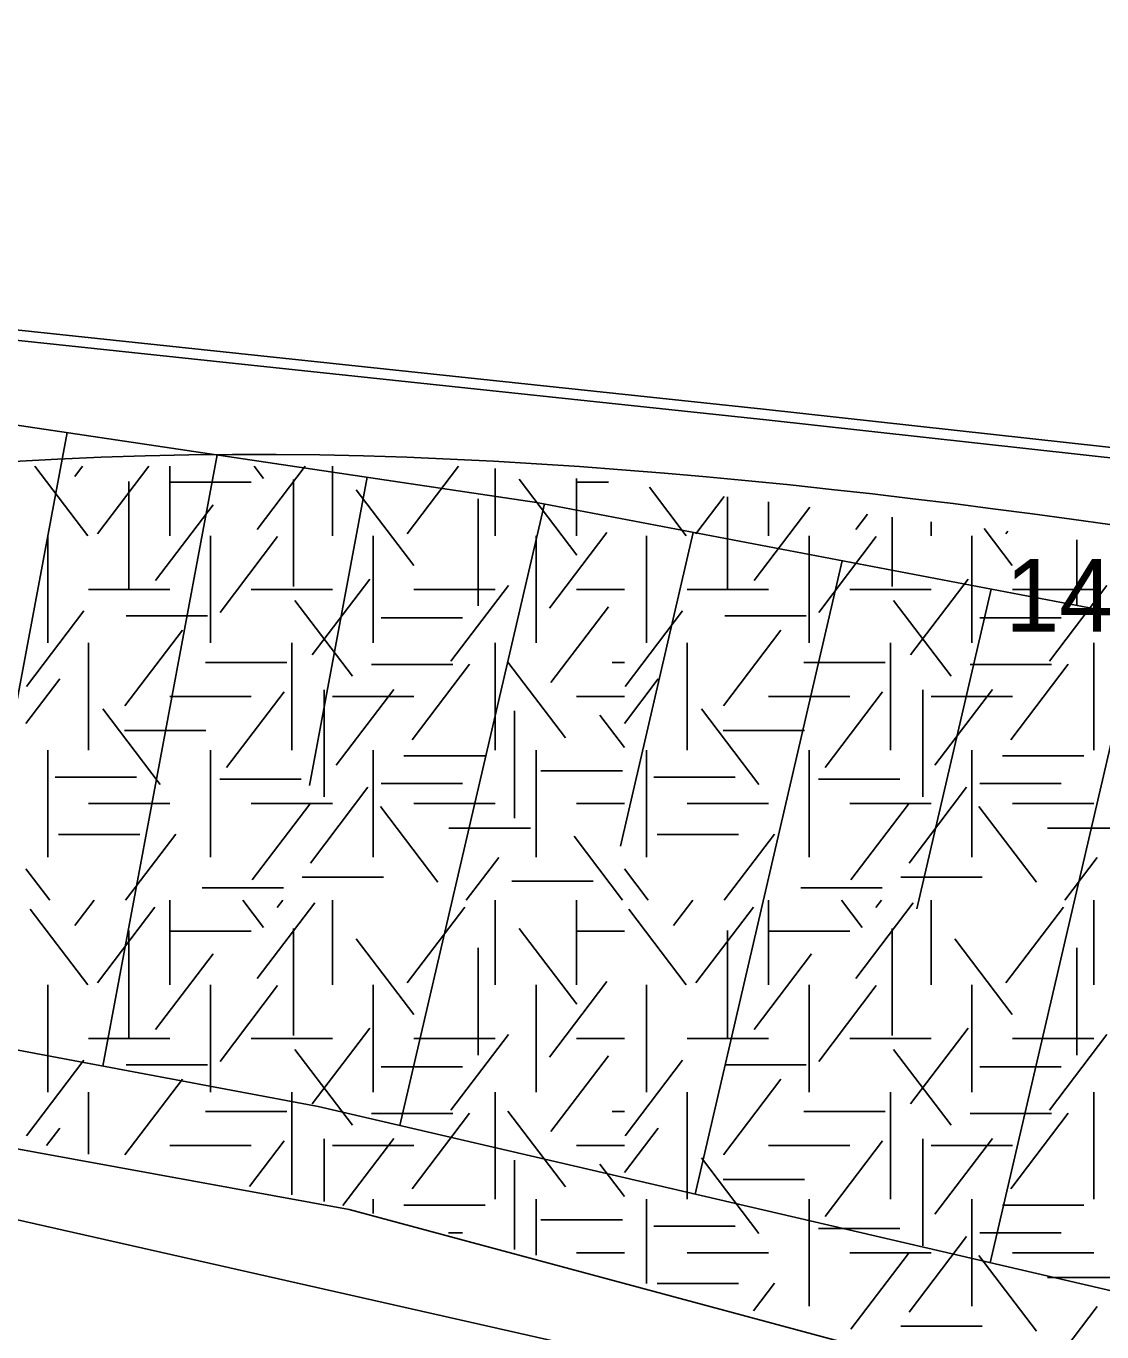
# Model space of a CAD drawing. Extents: x 419101 to 420177, y 4451541 to 4452254.
# Drawn here: x 420102.6 to 420120.36, y 4452074.47 to 4452096.01 of the extents above; entities that cross this region are included whole.
import ezdxf

# ---------------------------------------------------------------- set-up
doc = ezdxf.new("R2010")
doc.units = 0
for name, color, linetype in [('3_HALİHAZIR', 7, 'Continuous'), ('Level 41', 7, 'Continuous'), ('Level 62', 7, 'Continuous')]:
    doc.layers.add(name, color=color, linetype=linetype)

msp = doc.modelspace()

# ---------------------------------------------------------------- linework, layer by layer
at = {"layer": '3_HALİHAZIR'}
for p, q in [((420103.282, 4452089.307), (420102.347, 4452084.309)), ((420105.756, 4452088.938), (420103.869, 4452078.852)), ((420108.231, 4452088.57), (420107.279, 4452083.481)), ((420111.156, 4452088.129), (420108.772, 4452077.873)), ((420113.613, 4452087.66), (420112.41, 4452082.484)), ((420116.071, 4452087.191), (420113.642, 4452076.741)), ((420118.529, 4452086.723), (420117.303, 4452081.449)), ((420120.987, 4452086.254), (420118.512, 4452075.609))]:
    msp.add_line(p, q, dxfattribs=at)
for points in [[(419872.807, 4452088.615), (419884.787, 4452090.312), (419901.933, 4452092.492), (419920.003, 4452094.471), (419934.331, 4452096.004), (419945.199, 4452097.137), (419956.073, 4452098.149), (419972.291, 4452099.082), (419988.124, 4452099.52), (419998.034, 4452099.365), (420014.644, 4452098.792), (420029.801, 4452097.859), (420041.198, 4452096.916), (420056.489, 4452095.476), (420074.606, 4452093.64), (420093.088, 4452091.819), (420114.816, 4452089.516), (420134.895, 4452087.309), (420138.196, 4452086.996)], [(419876.583, 4452088.298), (419876.484, 4452089.01), (419898.195, 4452091.768), (419915.389, 4452093.343), (419938.462, 4452095.561), (419963.579, 4452097.771), (419977.902, 4452098.298), (419988.583, 4452098.629), (420002.852, 4452098.427), (420017.059, 4452097.968), (420032.6, 4452097.026), (420049.067, 4452095.362), (420068.803, 4452093.489), (420090.614, 4452091.194), (420111.027, 4452088.153), (420133.125, 4452083.94), (420141.392, 4452082.3)], [(420130.254, 4452043.075), (420131.555, 4452050.552), (420131.938, 4452052.411), (420132.78, 4452055.677), (420134.668, 4452061.313), (420137.603, 4452068.467), (420140.389, 4452073.967), (420143.938, 4452080.654), (420146.54, 4452084.86), (420147.144, 4452085.768), (420147.188, 4452086.031), (420147.115, 4452086.215), (420147.011, 4452086.318), (420146.916, 4452086.339), (420134.851, 4452087.484), (420114.772, 4452089.692), (420093.044, 4452091.995), (420074.562, 4452093.815), (420056.445, 4452095.651)], [(420135.558, 4452071.647), (420107.421, 4452078.187), (420078.063, 4452083.68), (420048.348, 4452088.116), (420025.656, 4452090.959), (419994.642, 4452093.378), (419977.616, 4452093.999), (419955.737, 4452094.308), (419936.114, 4452093.681), (419909.921, 4452091.928), (419886.286, 4452089.425), (419876.583, 4452088.298)], [(419871.901, 4452087.295), (419899.944, 4452090.612), (419926.497, 4452092.357), (419954.629, 4452092.932), (419971.972, 4452092.507), (419994.113, 4452091.548), (420012.102, 4452090.301), (420038.431, 4452087.644), (420055.346, 4452085.5), (420080.464, 4452081.285), (420115.239, 4452073.432), (420134.059, 4452068.53)]]:
    msp.add_lwpolyline(points, dxfattribs=at)
at = {"layer": 'Level 41'}
for p, q in [((420103.618, 4452087.602), (420102.745, 4452088.752)), ((420103.407, 4452088.583), (420103.535, 4452088.752)), ((420103.778, 4452087.637), (420104.625, 4452088.752)), ((420104.973, 4452088.752), (420104.973, 4452087.602)), ((420106.522, 4452088.548), (420106.367, 4452088.752)), ((420106.415, 4452087.706), (420107.21, 4452088.752)), ((420107.659, 4452088.752), (420107.659, 4452087.602)), ((420108.892, 4452087.637), (420109.739, 4452088.752)), ((420110.345, 4452088.716), (420110.345, 4452087.602)), ((420104.298, 4452088.498), (420104.298, 4452086.731)), ((420104.973, 4452088.486), (420106.316, 4452088.486)), ((420107.015, 4452088.533), (420107.015, 4452086.766)), ((420111.689, 4452087.286), (420110.74, 4452088.535)), ((420111.688, 4452088.551), (420111.688, 4452087.602)), ((420111.688, 4452088.551), (420111.688, 4452087.602)), ((420111.688, 4452088.486), (420112.214, 4452088.486)), ((420108.999, 4452087.111), (420108.05, 4452088.36)), ((420113.497, 4452087.602), (420112.889, 4452088.403)), ((420113.657, 4452087.637), (420114.124, 4452088.252)), ((420114.177, 4452088.245), (420114.177, 4452086.731)), ((420104.738, 4452086.865), (420105.687, 4452088.115)), ((420110.063, 4452088.212), (420110.063, 4452086.445)), ((420114.617, 4452086.865), (420115.538, 4452088.078)), ((420114.852, 4452088.162), (420114.852, 4452087.602)), ((420116.294, 4452087.706), (420116.488, 4452087.961)), ((420116.894, 4452087.911), (420116.894, 4452086.766)), ((420117.538, 4452087.832), (420117.538, 4452087.602)), ((420102.959, 4452085.835), (420102.959, 4452087.602)), ((420105.645, 4452087.602), (420105.645, 4452085.835)), ((420108.331, 4452087.602), (420108.331, 4452085.835)), ((420111.017, 4452087.602), (420111.017, 4452085.835)), ((420111.017, 4452087.602), (420111.017, 4452085.835)), ((420111.237, 4452086.409), (420112.186, 4452087.659)), ((420112.838, 4452085.835), (420112.838, 4452087.602)), ((420115.524, 4452087.602), (420115.524, 4452085.835)), ((420118.21, 4452087.602), (420118.21, 4452085.835)), ((420118.878, 4452087.111), (420118.411, 4452087.725)), ((420118.771, 4452087.637), (420118.801, 4452087.677)), ((420105.804, 4452086.34), (420106.753, 4452087.59)), ((420115.683, 4452086.34), (420116.632, 4452087.59)), ((420119.942, 4452087.537), (420119.942, 4452086.445)), ((420107.321, 4452085.639), (420108.272, 4452086.888)), ((420109.612, 4452085.534), (420110.561, 4452086.784)), ((420117.2, 4452085.639), (420118.151, 4452086.888)), ((420119.491, 4452085.534), (420120.44, 4452086.784)), ((420103.63, 4452086.718), (420104.973, 4452086.718)), ((420106.316, 4452086.718), (420107.659, 4452086.718)), ((420107.987, 4452085.289), (420107.037, 4452086.538)), ((420109.002, 4452086.718), (420110.345, 4452086.718)), ((420111.688, 4452086.718), (420112.476, 4452086.718)), ((420113.509, 4452086.718), (420114.852, 4452086.718)), ((420116.195, 4452086.718), (420117.538, 4452086.718)), ((420117.866, 4452085.289), (420116.916, 4452086.538)), ((420118.881, 4452086.718), (420120.224, 4452086.718)), ((420102.607, 4452085.114), (420103.556, 4452086.363)), ((420111.263, 4452085.183), (420112.213, 4452086.432)), ((420112.486, 4452085.114), (420113.435, 4452086.363)), ((420104.254, 4452086.284), (420105.597, 4452086.284)), ((420108.462, 4452086.248), (420109.805, 4452086.248)), ((420114.133, 4452086.284), (420115.476, 4452086.284)), ((420118.341, 4452086.248), (420119.684, 4452086.248)), ((420104.232, 4452084.797), (420105.181, 4452086.047)), ((420114.111, 4452084.797), (420115.06, 4452086.047)), ((420103.63, 4452085.835), (420103.63, 4452084.068)), ((420106.988, 4452085.835), (420106.988, 4452084.068)), ((420110.345, 4452085.835), (420110.345, 4452084.068)), ((420113.509, 4452085.835), (420113.509, 4452084.068)), ((420116.867, 4452085.835), (420116.867, 4452084.068)), ((420120.224, 4452085.835), (420120.224, 4452084.068)), ((420105.56, 4452085.511), (420106.903, 4452085.511)), ((420108.302, 4452085.478), (420109.645, 4452085.478)), ((420108.972, 4452084.237), (420109.922, 4452085.487)), ((420111.502, 4452084.271), (420110.553, 4452085.52)), ((420112.272, 4452085.511), (420112.476, 4452085.511)), ((420115.439, 4452085.511), (420116.782, 4452085.511)), ((420118.181, 4452085.478), (420119.524, 4452085.478)), ((420118.851, 4452084.237), (420119.801, 4452085.487)), ((420102.597, 4452084.505), (420103.156, 4452085.241)), ((420112.476, 4452084.505), (420113.035, 4452085.241)), ((420105.909, 4452083.781), (420106.859, 4452085.031)), ((420107.52, 4452085.063), (420107.52, 4452083.295)), ((420107.72, 4452083.817), (420108.669, 4452085.066)), ((420115.788, 4452083.781), (420116.738, 4452085.031)), ((420117.399, 4452085.063), (420117.399, 4452083.295)), ((420117.599, 4452083.817), (420118.548, 4452085.066)), ((420104.973, 4452084.951), (420106.316, 4452084.951)), ((420107.659, 4452084.951), (420109.002, 4452084.951)), ((420111.688, 4452084.951), (420112.476, 4452084.951)), ((420114.852, 4452084.951), (420116.195, 4452084.951)), ((420117.538, 4452084.951), (420118.881, 4452084.951)), ((420104.817, 4452083.5), (420103.868, 4452084.75)), ((420110.663, 4452084.713), (420110.663, 4452082.945)), ((420112.476, 4452084.111), (420112.07, 4452084.645)), ((420114.696, 4452083.5), (420113.747, 4452084.75)), ((420104.227, 4452084.391), (420105.57, 4452084.391)), ((420114.106, 4452084.391), (420115.449, 4452084.391)), ((420102.959, 4452082.3), (420102.959, 4452084.068)), ((420105.645, 4452082.3), (420105.645, 4452084.068)), ((420108.331, 4452082.3), (420108.331, 4452084.068)), ((420108.836, 4452083.97), (420110.179, 4452083.97)), ((420111.017, 4452082.3), (420111.017, 4452084.068)), ((420112.838, 4452082.3), (420112.838, 4452084.068)), ((420115.524, 4452082.3), (420115.524, 4452084.068)), ((420118.21, 4452082.3), (420118.21, 4452084.068)), ((420118.715, 4452083.97), (420120.058, 4452083.97)), ((420111.099, 4452083.725), (420112.442, 4452083.725)), ((420103.082, 4452083.619), (420104.425, 4452083.619)), ((420105.799, 4452083.585), (420107.142, 4452083.585)), ((420108.462, 4452083.514), (420109.805, 4452083.514)), ((420112.961, 4452083.619), (420114.304, 4452083.619)), ((420115.678, 4452083.585), (420117.021, 4452083.585)), ((420118.341, 4452083.514), (420119.684, 4452083.514)), ((420107.295, 4452082.203), (420108.244, 4452083.453)), ((420117.174, 4452082.203), (420118.123, 4452083.453)), ((420103.63, 4452083.184), (420104.973, 4452083.184)), ((420106.316, 4452083.184), (420107.659, 4452083.184)), ((420106.335, 4452081.924), (420107.284, 4452083.173)), ((420109.398, 4452081.889), (420108.448, 4452083.138)), ((420109.002, 4452083.184), (420110.345, 4452083.184)), ((420111.688, 4452083.184), (420112.476, 4452083.184)), ((420113.509, 4452083.184), (420114.852, 4452083.184)), ((420116.195, 4452083.184), (420117.538, 4452083.184)), ((420116.214, 4452081.924), (420117.163, 4452083.173)), ((420119.277, 4452081.889), (420118.327, 4452083.138)), ((420118.881, 4452083.184), (420120.224, 4452083.184)), ((420103.136, 4452082.673), (420104.478, 4452082.673)), ((420104.244, 4452081.591), (420105.073, 4452082.682)), ((420109.581, 4452082.777), (420110.924, 4452082.777)), ((420112.447, 4452081.591), (420111.645, 4452082.647)), ((420113.015, 4452082.673), (420114.357, 4452082.673)), ((420114.123, 4452081.591), (420114.952, 4452082.682)), ((420119.46, 4452082.777), (420120.803, 4452082.777)), ((420109.864, 4452081.591), (420110.401, 4452082.297)), ((420119.743, 4452081.591), (420120.28, 4452082.297)), ((420102.991, 4452081.591), (420102.597, 4452082.109)), ((420112.87, 4452081.591), (420112.476, 4452082.109)), ((420105.506, 4452081.797), (420106.849, 4452081.797)), ((420107.158, 4452081.972), (420108.501, 4452081.972)), ((420110.62, 4452081.903), (420111.963, 4452081.903)), ((420115.385, 4452081.797), (420116.728, 4452081.797)), ((420117.037, 4452081.972), (420118.38, 4452081.972)), ((420103.407, 4452081.174), (420103.724, 4452081.591)), ((420104.973, 4452081.591), (420104.973, 4452080.193)), ((420106.522, 4452081.139), (420106.178, 4452081.591)), ((420106.748, 4452081.471), (420106.839, 4452081.591)), ((420107.659, 4452081.591), (420107.659, 4452080.193)), ((420110.345, 4452081.591), (420110.345, 4452080.193)), ((420111.688, 4452081.591), (420111.688, 4452080.193)), ((420111.688, 4452081.591), (420111.688, 4452080.193)), ((420113.286, 4452081.174), (420113.603, 4452081.591)), ((420114.852, 4452081.591), (420114.852, 4452080.193)), ((420116.401, 4452081.139), (420116.057, 4452081.591)), ((420116.627, 4452081.471), (420116.718, 4452081.591)), ((420117.538, 4452081.591), (420117.538, 4452080.193)), ((420120.224, 4452081.591), (420120.224, 4452080.193)), ((420103.618, 4452080.193), (420102.669, 4452081.443)), ((420103.778, 4452080.228), (420104.727, 4452081.478)), ((420106.415, 4452080.297), (420107.365, 4452081.547)), ((420108.892, 4452080.228), (420109.841, 4452081.478)), ((420113.497, 4452080.193), (420112.548, 4452081.443)), ((420113.657, 4452080.228), (420114.606, 4452081.478)), ((420116.294, 4452080.297), (420117.244, 4452081.547)), ((420118.771, 4452080.228), (420119.72, 4452081.478)), ((420104.298, 4452081.089), (420104.298, 4452079.322)), ((420104.973, 4452081.077), (420106.316, 4452081.077)), ((420107.015, 4452081.124), (420107.015, 4452079.357)), ((420108.999, 4452079.702), (420108.05, 4452080.951)), ((420111.689, 4452079.877), (420110.74, 4452081.126)), ((420111.688, 4452081.077), (420112.476, 4452081.077)), ((420114.177, 4452081.089), (420114.177, 4452079.322)), ((420114.852, 4452081.077), (420116.195, 4452081.077)), ((420116.894, 4452081.124), (420116.894, 4452079.357)), ((420118.878, 4452079.702), (420117.929, 4452080.951)), ((420104.738, 4452079.456), (420105.687, 4452080.706)), ((420110.063, 4452080.803), (420110.063, 4452079.036)), ((420114.617, 4452079.456), (420115.566, 4452080.706)), ((420119.942, 4452080.803), (420119.942, 4452079.036)), ((420102.959, 4452078.426), (420102.959, 4452080.193)), ((420105.645, 4452080.193), (420105.645, 4452078.426)), ((420105.804, 4452078.931), (420106.753, 4452080.181)), ((420108.331, 4452080.193), (420108.331, 4452078.426)), ((420111.017, 4452080.193), (420111.017, 4452078.426)), ((420111.017, 4452080.193), (420111.017, 4452078.426)), ((420111.237, 4452079), (420112.186, 4452080.25)), ((420112.838, 4452078.426), (420112.838, 4452080.193)), ((420115.524, 4452080.193), (420115.524, 4452078.426)), ((420115.683, 4452078.931), (420116.632, 4452080.181)), ((420118.21, 4452080.193), (420118.21, 4452078.426)), ((420107.321, 4452078.23), (420108.272, 4452079.479)), ((420117.2, 4452078.23), (420118.151, 4452079.479)), ((420103.63, 4452079.309), (420104.973, 4452079.309)), ((420106.316, 4452079.309), (420107.659, 4452079.309)), ((420109.002, 4452079.309), (420110.345, 4452079.309)), ((420109.612, 4452078.125), (420110.561, 4452079.375)), ((420111.688, 4452079.309), (420112.476, 4452079.309)), ((420113.509, 4452079.309), (420114.852, 4452079.309)), ((420116.195, 4452079.309), (420117.538, 4452079.309)), ((420118.881, 4452079.309), (420120.224, 4452079.309)), ((420119.491, 4452078.125), (420120.44, 4452079.375)), ((420107.987, 4452077.88), (420107.037, 4452079.129)), ((420111.263, 4452077.774), (420112.213, 4452079.023)), ((420117.866, 4452077.88), (420116.916, 4452079.129)), ((420102.607, 4452077.705), (420103.556, 4452078.954)), ((420104.254, 4452078.875), (420105.597, 4452078.875)), ((420108.462, 4452078.839), (420109.805, 4452078.839)), ((420112.486, 4452077.705), (420113.435, 4452078.954)), ((420114.133, 4452078.875), (420115.476, 4452078.875)), ((420118.341, 4452078.839), (420119.684, 4452078.839)), ((420104.232, 4452077.388), (420105.181, 4452078.638)), ((420114.111, 4452077.388), (420115.06, 4452078.638)), ((420103.63, 4452078.426), (420103.63, 4452077.403)), ((420106.988, 4452078.426), (420106.988, 4452076.727)), ((420110.345, 4452078.426), (420110.345, 4452076.659)), ((420113.509, 4452078.426), (420113.509, 4452076.659)), ((420116.867, 4452078.426), (420116.867, 4452076.659)), ((420120.224, 4452078.426), (420120.224, 4452076.659)), ((420105.56, 4452078.102), (420106.903, 4452078.102)), ((420108.302, 4452078.069), (420109.645, 4452078.069)), ((420108.972, 4452076.828), (420109.922, 4452078.078)), ((420111.502, 4452076.862), (420110.553, 4452078.111)), ((420112.272, 4452078.102), (420112.476, 4452078.102)), ((420115.439, 4452078.102), (420116.782, 4452078.102)), ((420118.181, 4452078.069), (420119.524, 4452078.069)), ((420118.851, 4452076.828), (420119.801, 4452078.078)), ((420102.936, 4452077.543), (420103.156, 4452077.832)), ((420112.476, 4452077.096), (420113.035, 4452077.832)), ((420104.973, 4452077.542), (420106.316, 4452077.542)), ((420106.286, 4452076.868), (420106.859, 4452077.622)), ((420107.52, 4452077.654), (420107.52, 4452076.619)), ((420107.659, 4452077.542), (420109.002, 4452077.542)), ((420107.829, 4452076.551), (420108.669, 4452077.657)), ((420111.688, 4452077.542), (420112.476, 4452077.542)), ((420114.852, 4452077.542), (420116.195, 4452077.542)), ((420115.788, 4452076.372), (420116.738, 4452077.622)), ((420117.399, 4452077.654), (420117.399, 4452075.886)), ((420117.538, 4452077.542), (420118.881, 4452077.542)), ((420117.599, 4452076.408), (420118.548, 4452077.657)), ((420110.663, 4452077.304), (420110.663, 4452075.826)), ((420114.696, 4452076.091), (420113.747, 4452077.341)), ((420112.476, 4452076.702), (420112.07, 4452077.236)), ((420114.106, 4452076.982), (420115.449, 4452076.982)), ((420108.331, 4452076.423), (420108.331, 4452076.659)), ((420111.017, 4452075.735), (420111.017, 4452076.659)), ((420112.838, 4452075.269), (420112.838, 4452076.659)), ((420115.524, 4452074.891), (420115.524, 4452076.659)), ((420118.21, 4452074.891), (420118.21, 4452076.659)), ((420108.836, 4452076.561), (420110.179, 4452076.561)), ((420118.715, 4452076.561), (420120.058, 4452076.561)), ((420111.099, 4452076.316), (420112.442, 4452076.316)), ((420112.961, 4452076.21), (420114.304, 4452076.21)), ((420109.572, 4452076.105), (420109.805, 4452076.105)), ((420115.678, 4452076.176), (420117.021, 4452076.176)), ((420117.174, 4452074.794), (420118.123, 4452076.044)), ((420118.341, 4452076.105), (420119.684, 4452076.105)), ((420111.688, 4452075.775), (420112.476, 4452075.775)), ((420113.509, 4452075.775), (420114.852, 4452075.775)), ((420116.195, 4452075.775), (420117.538, 4452075.775)), ((420116.214, 4452074.515), (420117.163, 4452075.764)), ((420118.881, 4452075.775), (420120.224, 4452075.775)), ((420119.277, 4452074.48), (420118.327, 4452075.729)), ((420119.46, 4452075.368), (420120.803, 4452075.368)), ((420113.015, 4452075.264), (420114.357, 4452075.264)), ((420114.605, 4452074.816), (420114.952, 4452075.273)), ((420119.743, 4452074.182), (420120.28, 4452074.888)), ((420117.037, 4452074.563), (420118.38, 4452074.563))]:
    msp.add_line(p, q, dxfattribs=at)
at = {"layer": 'Level 62'}
for p, q in [((420107.933, 4452076.488), (420082.35, 4452081.155)), ((420137.238, 4452068.619), (420107.933, 4452076.488))]:
    msp.add_line(p, q, dxfattribs=at)
msp.add_open_spline([(420082.35, 4452081.155), (420093.382, 4452091.88), (420131.801, 4452086.109), (420141.793, 4452084.607), (420143.523, 4452084.347)], degree=3, dxfattribs=at)

# ---------------------------------------------------------------- texts
at = {"layer": '3_HALİHAZIR'}
msp.add_text('145.76 ', height=1.2, rotation=359.9979, dxfattribs=at).set_placement((420118.76, 4452086.022))

doc.saveas('drawing.dxf')
